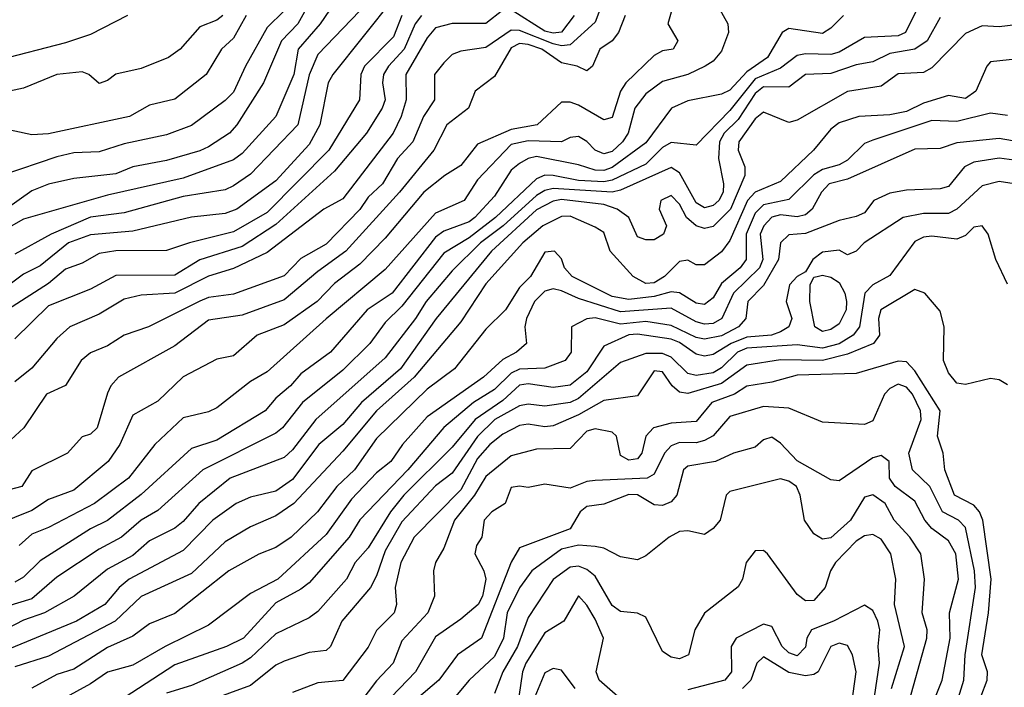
# Model space of a CAD drawing. Header units: metres. Extents: x -51132 to -49532, y -231222 to -229437.
# Tile 652 of 656: x -49647 to -49589, y -229863 to -229824. Entities that reach past the tile are written whole.
import ezdxf

# ---------------------------------------------------------------- set-up
doc = ezdxf.new("R2010")
doc.units = ezdxf.units.M
for name, color, linetype in [('CONTOUR_HALF', 8, 'Continuous'), ('CONTOUR_INDEX', 1, 'Continuous'), ('CONTOUR_INTER', 3, 'Continuous')]:
    doc.layers.add(name, color=color, linetype=linetype)

msp = doc.modelspace()

# ---------------------------------------------------------------- linework, layer by layer
at = {"layer": 'CONTOUR_HALF'}
for points, elevation in [([(-49593.418, -229821.759), (-49594.639, -229824.259), (-49595.08, -229824.474), (-49597.08, -229824.571), (-49598.58, -229825.43), (-49599.08, -229825.573), (-49600.58, -229825.535), (-49601.08, -229825.637), (-49602.08, -229826.389), (-49603.58, -229827.011), (-49605.08, -229828.898), (-49607.08, -229830.955), (-49608.58, -229830.801), (-49609.08, -229831.107), (-49610.08, -229832.096), (-49612.08, -229833.039), (-49612.58, -229833.146), (-49614.08, -229833.068), (-49615.58, -229832.766), (-49616.08, -229832.755), (-49616.58, -229832.962), (-49619.004, -229835.259), (-49620.58, -229836.462), (-49622.08, -229837.389), (-49624.58, -229840.532), (-49625.58, -229841.504), (-49626.482, -229842.759), (-49628.08, -229844.345), (-49630.486, -229846.259), (-49631.682, -229847.759), (-49632.08, -229848.076), (-49636.407, -229850.259), (-49639.08, -229852.671), (-49640.077, -229853.259), (-49641.245, -229854.259), (-49642.58, -229854.977), (-49645.08, -229856.644), (-49646.58, -229857.921), (-49648.08, -229858.372)], 62.5), ([(-49629.947, -229822.259), (-49630.77, -229823.759), (-49631.729, -229824.759), (-49632.796, -229827.259), (-49634.396, -229829.759), (-49634.831, -229830.259), (-49636.08, -229831.053), (-49636.58, -229831.305), (-49638.58, -229831.868), (-49640.58, -229832.247), (-49641.58, -229832.657), (-49644.08, -229832.952), (-49645.58, -229833.28), (-49646.58, -229833.667), (-49648.08, -229834.752)], 68.5), ([(-49626.58, -229822.454), (-49629.58, -229825.564), (-49630.08, -229826.775), (-49630.772, -229829.759), (-49633.58, -229832.687), (-49634.58, -229833.375), (-49635.08, -229833.626), (-49637.58, -229834.015), (-49641.08, -229834.993), (-49643.08, -229835.236), (-49645.433, -229836.259), (-49647.58, -229837.436)], 67.5), ([(-49618.58, -229822.934), (-49619.58, -229823.722), (-49621.58, -229823.733), (-49622.58, -229823.987), (-49623.08, -229824.589), (-49624.347, -229826.759), (-49624.316, -229828.259), (-49624.616, -229829.259), (-49625.09, -229830.259), (-49628.08, -229834.151), (-49629.227, -229834.759), (-49632.58, -229837.34), (-49634.58, -229838.293), (-49636.08, -229838.742), (-49638.08, -229839.754), (-49640.08, -229839.882), (-49641.08, -229840.114), (-49642.58, -229841.016), (-49644.323, -229841.759), (-49645.08, -229842.461), (-49646.58, -229844.211), (-49647.58, -229845.024)], 65.5), ([(-49605.747, -229822.759), (-49605.211, -229823.759), (-49605.155, -229824.259), (-49605.58, -229825.376), (-49606.08, -229825.973), (-49606.548, -229826.259), (-49607.58, -229826.763), (-49609.08, -229827.173), (-49610.08, -229827.918), (-49610.725, -229828.759), (-49611.135, -229830.259), (-49611.457, -229830.759), (-49612.08, -229831.334), (-49612.58, -229831.487), (-49613.08, -229831.267), (-49613.58, -229830.741), (-49614.08, -229830.449), (-49614.58, -229830.507), (-49615.084, -229830.759), (-49617.08, -229830.703), (-49618.08, -229830.919), (-49620.08, -229833.025), (-49620.878, -229834.259), (-49622.58, -229835.005), (-49625.58, -229838.353), (-49629.08, -229841.285), (-49632.58, -229844.443), (-49633.58, -229845.005), (-49635.58, -229846.575), (-49636.08, -229846.817), (-49637.58, -229847.175), (-49639.273, -229848.759), (-49640.822, -229850.759), (-49642.859, -229852.259), (-49645.58, -229853.677), (-49646.58, -229854.075), (-49647.325, -229854.759)], 63.5), ([(-49614.343, -229823.259), (-49615.08, -229824.243), (-49615.58, -229824.307), (-49616.08, -229824.18), (-49618.08, -229822.916)], 65.5), ([(-49611.308, -229823.259), (-49611.698, -229824.259), (-49612.08, -229824.761), (-49612.81, -229825.259), (-49613.25, -229826.259), (-49613.58, -229826.546), (-49614.164, -229826.259), (-49615.08, -229826.061), (-49616.25, -229825.259), (-49617.08, -229824.971), (-49617.58, -229824.928), (-49618.08, -229825.177), (-49619.08, -229826.89), (-49620.215, -229827.759), (-49620.609, -229828.759), (-49621.899, -229829.759), (-49622.688, -229831.259), (-49624.724, -229833.759), (-49627.913, -229837.259), (-49629.58, -229838.462), (-49631.58, -229840.158), (-49634.08, -229841.075), (-49636.08, -229841.371), (-49638.08, -229842.887), (-49641.418, -229844.759), (-49641.871, -229845.259), (-49642.08, -229845.694), (-49642.688, -229847.759), (-49643.08, -229848.131), (-49643.58, -229848.301), (-49644.456, -229849.259), (-49646.58, -229850.309), (-49647.174, -229851.259), (-49649.08, -229851.736)], 64.5), ([(-49633.83, -229823.259), (-49634.58, -229824.594), (-49635.305, -229825.259), (-49636.215, -229826.759), (-49638.08, -229828.237), (-49639.58, -229828.576), (-49640.77, -229829.259), (-49645.58, -229830.288), (-49646.58, -229830.358), (-49649.08, -229829.82)], 69.5), ([(-49640.884, -229823.259), (-49643.08, -229824.394), (-49644.58, -229824.88), (-49648.58, -229825.905)], 70.5), ([(-49624.577, -229823.259), (-49625.08, -229824.52), (-49626.801, -229826.259), (-49627.016, -229826.759), (-49627.093, -229828.259), (-49628.927, -229831.259), (-49632.58, -229834.971), (-49634.58, -229836.119), (-49637.204, -229836.759), (-49638.58, -229837.223), (-49641.58, -229837.236), (-49642.58, -229837.403), (-49643.58, -229837.966), (-49644.58, -229838.323), (-49645.58, -229839.19), (-49648.027, -229840.759)], 66.5), ([(-49587.58, -229823.751), (-49589.08, -229823.921), (-49590.08, -229823.869), (-49591.08, -229824.326), (-49593.08, -229826.371), (-49593.58, -229826.645), (-49595.08, -229826.723), (-49596.08, -229827.459), (-49598.08, -229827.773), (-49601.08, -229829.467), (-49601.58, -229829.623), (-49603.08, -229829.003), (-49603.58, -229829.392), (-49604.541, -229830.759), (-49604.582, -229831.259), (-49604.198, -229832.259), (-49604.184, -229832.759), (-49605.041, -229834.759), (-49606.08, -229835.788), (-49606.58, -229835.906), (-49607.08, -229835.751), (-49607.667, -229835.259), (-49608.08, -229834.478), (-49608.58, -229833.962), (-49609.181, -229834.259), (-49609.283, -229834.759), (-49608.857, -229835.759), (-49609.034, -229836.259), (-49609.58, -229836.581), (-49610.08, -229836.598), (-49610.58, -229836.415), (-49611.094, -229835.259), (-49611.787, -229834.759), (-49612.58, -229834.485), (-49615.08, -229834.187), (-49615.58, -229834.281), (-49616.58, -229834.812), (-49619.256, -229837.259), (-49622.535, -229841.259), (-49624.655, -229844.259), (-49626.972, -229846.259), (-49628.08, -229847.569), (-49629.513, -229848.759), (-49631.08, -229850.825), (-49632.08, -229851.525), (-49633.58, -229851.88), (-49634.428, -229852.259), (-49635.817, -229853.259), (-49637.58, -229855.047), (-49640.786, -229856.759), (-49641.384, -229857.259), (-49642.236, -229858.259), (-49643.912, -229859.259), (-49649.08, -229861.378)], 61.5), ([(-49588.58, -229829.207), (-49589.58, -229829.055), (-49591.58, -229829.547), (-49593.08, -229829.5), (-49596.58, -229830.656), (-49597.08, -229830.869), (-49598.08, -229831.846), (-49598.58, -229832.14), (-49599.58, -229832.411), (-49600.08, -229832.718), (-49601.58, -229834.198), (-49603.08, -229834.515), (-49603.58, -229835.008), (-49604.12, -229836.259), (-49604.112, -229837.759), (-49604.478, -229838.259), (-49605.58, -229839.193), (-49606.08, -229840.04), (-49606.58, -229840.431), (-49607.08, -229840.345), (-49608.08, -229839.732), (-49608.58, -229839.688), (-49609.58, -229839.961), (-49611.08, -229840.138), (-49612.08, -229839.959), (-49614.451, -229838.759), (-49614.904, -229838.259), (-49615.08, -229837.71), (-49615.498, -229837.259), (-49616.08, -229837.316), (-49616.939, -229838.759), (-49617.58, -229839.415), (-49618.417, -229840.759), (-49619.58, -229841.894), (-49621.456, -229844.259), (-49623.08, -229845.457), (-49626.08, -229848.387), (-49627.391, -229850.259), (-49628.451, -229851.259), (-49629.591, -229852.759), (-49631.156, -229854.259), (-49632.08, -229854.872), (-49633.08, -229855.271), (-49634.859, -229856.259), (-49638.08, -229858.792), (-49639.58, -229859.403), (-49640.58, -229860.143), (-49642.08, -229860.811), (-49644.08, -229862.101), (-49645.08, -229862.415), (-49646.58, -229863.24)], 60.5), ([(-49587.58, -229831.928), (-49589.08, -229831.733), (-49590.58, -229831.981), (-49591.138, -229832.259), (-49592.08, -229833.411), (-49592.58, -229833.557), (-49594.58, -229833.633), (-49595.58, -229833.808), (-49596.526, -229834.259), (-49597.08, -229834.994), (-49597.58, -229835.208), (-49598.58, -229835.434), (-49600.58, -229836.219), (-49601.58, -229836.285), (-49602.078, -229836.759), (-49602.185, -229837.759), (-49603.08, -229839.295), (-49604.009, -229840.259), (-49604.124, -229841.259), (-49604.562, -229841.759), (-49605.58, -229842.3), (-49606.58, -229842.489), (-49607.08, -229842.389), (-49608.58, -229841.674), (-49610.08, -229841.447), (-49611.58, -229841.592), (-49613.08, -229841.227), (-49613.58, -229841.287), (-49614.491, -229841.759), (-49614.511, -229843.259), (-49614.868, -229843.759), (-49616.08, -229844.219), (-49617.58, -229844.285), (-49618.08, -229844.521), (-49619.08, -229845.488), (-49620.317, -229846.259), (-49622.08, -229847.736), (-49624.219, -229850.259), (-49627.08, -229853.223), (-49627.707, -229854.259), (-49630.08, -229856.968), (-49630.58, -229857.361), (-49632.08, -229858.163), (-49633.985, -229860.259), (-49635.008, -229860.759), (-49638.08, -229861.849), (-49641.08, -229863.812)], 59.5), ([(-49588.58, -229839.228), (-49589.266, -229837.759), (-49589.725, -229836.259), (-49590.08, -229835.753), (-49590.58, -229835.831), (-49591.08, -229836.329), (-49591.58, -229836.553), (-49593.08, -229836.377), (-49593.58, -229836.426), (-49594.08, -229836.684), (-49595.58, -229838.712), (-49596.58, -229839.272), (-49597.05, -229839.759), (-49597.368, -229841.759), (-49597.758, -229842.259), (-49598.58, -229842.778), (-49599.58, -229843.037), (-49601.08, -229842.836), (-49604.08, -229843.036), (-49604.626, -229843.259), (-49605.58, -229844.203), (-49606.08, -229844.495), (-49607.08, -229844.651), (-49607.58, -229844.532), (-49608.58, -229843.563), (-49609.08, -229843.354), (-49610.08, -229843.34), (-49611.58, -229843.888), (-49614.08, -229846.015), (-49614.58, -229846.259), (-49616.08, -229846.471), (-49617.08, -229846.353), (-49617.58, -229846.452), (-49619.06, -229847.259), (-49620.08, -229848.278), (-49621.58, -229850.449), (-49622.58, -229851.214), (-49624.58, -229853.344), (-49625.58, -229855.068), (-49626.08, -229856.556), (-49626.447, -229857.259), (-49628.147, -229859.259), (-49628.823, -229860.759), (-49629.08, -229860.991), (-49630.08, -229861.125), (-49631.58, -229861.632), (-49632.08, -229861.859), (-49633.58, -229863.086), (-49638.58, -229864.9)], 58.5), ([(-49590.16, -229863.759), (-49589.794, -229862.759), (-49589.759, -229862.259), (-49590.097, -229861.259), (-49589.701, -229858.759), (-49589.54, -229856.759), (-49590.045, -229853.259), (-49590.247, -229852.759), (-49590.58, -229852.359), (-49591.72, -229851.759), (-49592.296, -229850.259), (-49592.397, -229849.259), (-49592.733, -229848.259), (-49592.575, -229846.759), (-49594.08, -229844.375), (-49594.58, -229843.847), (-49595.08, -229843.802), (-49597.58, -229844.527), (-49601.08, -229844.64), (-49602.58, -229845.043), (-49604.08, -229845.281), (-49604.812, -229845.759), (-49606.163, -229846.259), (-49607.08, -229847.395), (-49608.58, -229847.483), (-49609.611, -229847.759), (-49610.067, -229848.259), (-49610.306, -229849.259), (-49610.58, -229849.601), (-49611.08, -229849.678), (-49611.58, -229849.399), (-49611.811, -229848.259), (-49612.08, -229848.015), (-49613.08, -229847.817), (-49613.58, -229847.958), (-49614.58, -229848.996), (-49616.58, -229849.037), (-49618.08, -229849.419), (-49619.58, -229850.664), (-49620.268, -229851.759), (-49621.447, -229853.259), (-49622.08, -229854.909), (-49622.583, -229855.759), (-49622.694, -229856.259), (-49622.64, -229857.759), (-49623.035, -229858.759), (-49624.58, -229860.417), (-49625.091, -229861.759), (-49626.08, -229862.801), (-49627.08, -229864.104)], 57.5), ([(-49592.859, -229863.759), (-49592.465, -229862.759), (-49591.992, -229860.259), (-49592.019, -229858.759), (-49591.481, -229856.759), (-49591.657, -229855.259), (-49592.08, -229854.474), (-49593.08, -229853.753), (-49593.493, -229853.259), (-49594.08, -229852.125), (-49595.248, -229851.259), (-49595.599, -229850.759), (-49595.604, -229849.759), (-49596.08, -229849.401), (-49596.58, -229849.554), (-49598.58, -229850.914), (-49599.08, -229850.847), (-49601.08, -229849.72), (-49602.08, -229848.678), (-49602.58, -229848.322), (-49603.08, -229848.466), (-49603.58, -229848.908), (-49604.865, -229849.259), (-49605.94, -229849.759), (-49607.58, -229850.043), (-49607.838, -229850.259), (-49608.237, -229851.759), (-49608.58, -229852.163), (-49609.08, -229852.386), (-49609.58, -229852.348), (-49610.58, -229851.748), (-49611.08, -229851.718), (-49612.58, -229852.308), (-49613.58, -229852.433), (-49613.982, -229852.759), (-49614.584, -229853.759), (-49617.58, -229854.891), (-49618.08, -229855.75), (-49619.854, -229860.259), (-49621.266, -229861.259), (-49622.379, -229862.759), (-49626.505, -229866.259)], 56.5), ([(-49595.466, -229863.259), (-49594.705, -229860.759), (-49595.302, -229858.259), (-49595.225, -229856.759), (-49595.516, -229855.259), (-49596.08, -229854.378), (-49596.58, -229854.093), (-49597.08, -229854.188), (-49597.58, -229854.498), (-49598.809, -229855.759), (-49599.108, -229856.259), (-49599.422, -229857.259), (-49600.08, -229858.031), (-49600.58, -229858.039), (-49601.08, -229857.665), (-49602.842, -229855.259), (-49603.08, -229855.046), (-49603.58, -229855.076), (-49604.11, -229855.759), (-49604.339, -229856.759), (-49604.58, -229857.206), (-49606.58, -229858.78), (-49607.166, -229859.759), (-49607.543, -229861.259), (-49608.08, -229861.482), (-49608.58, -229861.383), (-49609.08, -229861.047), (-49610.08, -229859.015), (-49610.58, -229858.769), (-49611.58, -229858.673), (-49612.08, -229858.319), (-49613.08, -229856.581), (-49613.58, -229856.184), (-49614.08, -229855.991), (-49614.58, -229856.045), (-49615.58, -229856.777), (-49617.08, -229859.033), (-49617.704, -229860.759), (-49618.584, -229862.259), (-49619.08, -229863.553)], 55.5), ([(-49597.86, -229864.259), (-49597.569, -229862.259), (-49597.798, -229861.259), (-49598.08, -229860.695), (-49598.58, -229860.552), (-49599.08, -229860.759), (-49599.834, -229862.259), (-49600.08, -229862.432), (-49600.58, -229862.51), (-49601.58, -229862.296), (-49603.08, -229861.376), (-49603.477, -229861.759), (-49603.833, -229862.759), (-49604.328, -229863.259)], 54.5), ([(-49614.28, -229863.259), (-49615.08, -229862.171), (-49615.58, -229862.07), (-49616.08, -229862.323), (-49616.677, -229863.759)], 54.5)]:
    msp.add_lwpolyline(points, dxfattribs=dict(at, elevation=elevation))
at = {"layer": 'CONTOUR_INDEX'}
for points, elevation in [([(-49612.58, -229822.259), (-49613.08, -229823.656), (-49614.58, -229825.002), (-49615.08, -229825.053), (-49615.58, -229824.938), (-49617.58, -229824.146), (-49618.08, -229824.13), (-49619.58, -229825.16), (-49621.08, -229825.374), (-49621.58, -229825.583), (-49622.08, -229826.075), (-49622.636, -229826.759), (-49622.64, -229828.259), (-49623.293, -229829.259), (-49623.931, -229830.759), (-49624.836, -229831.759), (-49625.733, -229833.259), (-49626.58, -229834.045), (-49627.08, -229834.787), (-49629.08, -229836.84), (-49630.58, -229837.706), (-49631.58, -229838.731), (-49634.58, -229839.827), (-49636.08, -229840.026), (-49636.58, -229840.225), (-49639.648, -229841.759), (-49641.08, -229842.246), (-49642.08, -229842.883), (-49643.08, -229843.31), (-49643.644, -229843.759), (-49644.58, -229845.249), (-49645.699, -229845.759), (-49647.056, -229847.759), (-49648.08, -229848.705)], 65), ([(-49635.223, -229823.259), (-49635.58, -229823.542), (-49636.58, -229823.933), (-49637.76, -229825.259), (-49638.457, -229825.759), (-49640.08, -229826.404), (-49641.58, -229826.737), (-49642.08, -229827.124), (-49642.58, -229827.301), (-49643.191, -229826.759), (-49643.58, -229826.608), (-49645.08, -229826.755), (-49647.08, -229827.58), (-49649.58, -229828.108)], 70), ([(-49586.58, -229830.996), (-49589.08, -229830.571), (-49591.58, -229830.827), (-49592.58, -229831.154), (-49594.08, -229831.208), (-49598.08, -229832.99), (-49599.177, -229833.259), (-49599.632, -229833.759), (-49600.187, -229834.759), (-49600.58, -229835.102), (-49601.08, -229835.218), (-49602.08, -229835.095), (-49602.58, -229835.238), (-49603.058, -229835.759), (-49603.275, -229836.259), (-49603.119, -229837.759), (-49603.316, -229838.259), (-49604.859, -229839.759), (-49605.564, -229841.259), (-49606.08, -229841.557), (-49606.58, -229841.6), (-49607.08, -229841.459), (-49608.58, -229840.649), (-49611.58, -229840.876), (-49614.08, -229840.074), (-49615.08, -229839.617), (-49615.58, -229839.507), (-49616.08, -229839.639), (-49616.693, -229840.259), (-49617.164, -229841.259), (-49617.271, -229841.759), (-49617.176, -229842.759), (-49617.758, -229843.259), (-49618.58, -229843.697), (-49619.719, -229844.759), (-49623.08, -229847.109), (-49624.549, -229848.759), (-49625.238, -229849.759), (-49626.08, -229850.433), (-49627.58, -229852.012), (-49629.08, -229854.102), (-49631.943, -229856.759), (-49633.58, -229857.611), (-49636.08, -229859.494), (-49638.651, -229860.759), (-49640.58, -229861.868), (-49642.08, -229862.29), (-49643.08, -229862.983), (-49645.58, -229864.34)], 60), ([(-49611.58, -229863.862), (-49612.855, -229862.759), (-49613.038, -229862.259), (-49612.596, -229860.259), (-49613.08, -229859.135), (-49613.58, -229858.299), (-49614.08, -229857.754), (-49614.953, -229859.259), (-49616.08, -229859.951), (-49617.207, -229861.759), (-49617.408, -229862.259), (-49617.618, -229863.759)], 55), ([(-49596.474, -229863.759), (-49596.195, -229861.759), (-49596.262, -229860.759), (-49596.168, -229859.759), (-49596.291, -229859.259), (-49596.58, -229858.61), (-49597.08, -229858.294), (-49598.915, -229859.259), (-49600.224, -229859.759), (-49600.497, -229860.259), (-49600.58, -229860.801), (-49601.08, -229861.315), (-49601.58, -229861.144), (-49601.969, -229860.759), (-49602.58, -229859.567), (-49603.08, -229859.434), (-49604.701, -229860.259), (-49605.008, -229860.759), (-49604.989, -229862.259), (-49605.382, -229862.759), (-49607.58, -229863.327)], 55)]:
    msp.add_lwpolyline(points, dxfattribs=dict(at, elevation=elevation))
at = {"layer": 'CONTOUR_INTER'}
for points, elevation in [([(-49608.352, -229822.259), (-49608.768, -229823.759), (-49608.175, -229824.759), (-49608.459, -229825.259), (-49609.08, -229825.363), (-49609.58, -229825.624), (-49611.257, -229827.259), (-49611.58, -229827.761), (-49612.08, -229829.322), (-49612.58, -229829.456), (-49614.08, -229828.589), (-49614.58, -229828.406), (-49615.08, -229828.415), (-49616.529, -229829.759), (-49618.08, -229830.032), (-49620.08, -229830.909), (-49621.08, -229832.178), (-49622.031, -229832.759), (-49623.269, -229833.759), (-49625.58, -229836.481), (-49627.08, -229838.032), (-49628.58, -229839.193), (-49629.61, -229840.259), (-49631.58, -229841.646), (-49633.189, -229842.259), (-49634.58, -229843.478), (-49635.58, -229843.69), (-49637.58, -229844.737), (-49639.08, -229846.171), (-49640.58, -229847.008), (-49641.348, -229848.759), (-49642.028, -229849.759), (-49644.08, -229851.458), (-49645.58, -229852.02), (-49646.58, -229852.683), (-49649.58, -229853.893)], 64), ([(-49628.58, -229822.495), (-49629.435, -229823.759), (-49630.752, -229825.259), (-49631.003, -229826.759), (-49632.069, -229829.259), (-49634.08, -229831.459), (-49634.58, -229831.827), (-49637.58, -229832.927), (-49642.08, -229833.927), (-49647.08, -229835.356), (-49649.08, -229836.489)], 68), ([(-49625.08, -229822.219), (-49628.682, -229826.759), (-49628.958, -229827.259), (-49629.457, -229829.759), (-49630.08, -229830.913), (-49632.08, -229833.09), (-49634.388, -229834.759), (-49635.08, -229835.017), (-49637.08, -229835.249), (-49640.58, -229836.072), (-49643.08, -229836.292), (-49644.387, -229836.759), (-49646.08, -229838.137), (-49647.08, -229838.632), (-49648.58, -229839.731)], 67), ([(-49631.58, -229822.969), (-49632.58, -229823.971), (-49633.883, -229826.259), (-49634.58, -229827.813), (-49635.08, -229828.316), (-49637.08, -229829.784), (-49638.58, -229830.357), (-49641.08, -229830.89), (-49642.58, -229831.351), (-49644.08, -229831.416), (-49645.08, -229831.665), (-49648.363, -229832.759)], 69), ([(-49592.58, -229823.375), (-49593.354, -229824.759), (-49594.08, -229825.249), (-49595.58, -229825.518), (-49596.58, -229826.003), (-49597.58, -229826.189), (-49599.08, -229826.694), (-49600.58, -229826.759), (-49601.58, -229827.521), (-49603.08, -229827.494), (-49603.58, -229827.888), (-49604.58, -229829.435), (-49605.416, -229830.259), (-49605.688, -229830.759), (-49605.759, -229831.759), (-49605.45, -229833.259), (-49605.475, -229833.759), (-49605.732, -229834.259), (-49606.08, -229834.548), (-49606.58, -229834.696), (-49607.08, -229834.382), (-49608.08, -229832.597), (-49608.58, -229832.287), (-49611.58, -229833.644), (-49612.08, -229833.757), (-49615.58, -229833.531), (-49616.08, -229833.653), (-49616.58, -229833.957), (-49618.559, -229835.759), (-49619.896, -229836.759), (-49621.58, -229838.431), (-49623.127, -229840.259), (-49623.761, -229841.259), (-49625.58, -229843.598), (-49629.693, -229847.259), (-49631.08, -229849.061), (-49631.58, -229849.52), (-49634.783, -229850.759), (-49636.657, -229852.259), (-49637.58, -229853.325), (-49638.08, -229853.717), (-49639.58, -229854.476), (-49640.58, -229855.357), (-49642.08, -229856.166), (-49644.057, -229857.759), (-49645.83, -229858.759), (-49647.08, -229859.202), (-49649.08, -229860.228)], 62), ([(-49598.318, -229823.259), (-49599.08, -229824.015), (-49599.58, -229824.323), (-49601.58, -229824.036), (-49601.965, -229824.259), (-49602.841, -229825.759), (-49604.08, -229826.609), (-49605.08, -229827.694), (-49605.58, -229827.922), (-49607.58, -229828.322), (-49608.558, -229828.759), (-49610.08, -229830.832), (-49612.08, -229832.289), (-49612.58, -229832.462), (-49613.08, -229832.445), (-49614.08, -229832.131), (-49616.58, -229831.644), (-49617.08, -229831.755), (-49617.58, -229832.046), (-49618.08, -229832.453), (-49619.08, -229833.989), (-49620.248, -229835.259), (-49620.58, -229835.519), (-49622.08, -229836.066), (-49622.58, -229836.429), (-49625.163, -229839.759), (-49626.641, -229840.759), (-49628.821, -229843.259), (-49630.58, -229844.561), (-49631.19, -229845.259), (-49632.08, -229845.991), (-49632.712, -229846.759), (-49635.58, -229848.497), (-49637.08, -229848.985), (-49640.08, -229851.729), (-49642.08, -229853.264), (-49643.08, -229853.764), (-49646.08, -229855.662), (-49647.08, -229856.638), (-49647.58, -229856.937)], 63), ([(-49623.411, -229823.259), (-49623.791, -229823.759), (-49624.446, -229825.259), (-49625.376, -229826.259), (-49625.668, -229826.759), (-49625.727, -229827.259), (-49625.58, -229828.262), (-49625.743, -229828.759), (-49626.69, -229830.259), (-49628.58, -229832.509), (-49632.08, -229835.68), (-49634.08, -229836.983), (-49636.58, -229837.774), (-49638.08, -229838.696), (-49641.58, -229838.707), (-49643.08, -229839.517), (-49645.58, -229840.52), (-49647.58, -229842.464)], 66), ([(-49586.08, -229825.628), (-49589.58, -229826.014), (-49589.811, -229826.259), (-49590.453, -229827.759), (-49591.08, -229828.183), (-49592.08, -229828.009), (-49593.58, -229828.471), (-49594.58, -229828.96), (-49595.58, -229829.15), (-49597.422, -229829.259), (-49598.58, -229829.645), (-49599.08, -229830.02), (-49600.109, -229831.259), (-49602.08, -229833.119), (-49603.585, -229833.759), (-49604.039, -229834.259), (-49605.08, -229836.629), (-49605.58, -229837.307), (-49606.58, -229838.074), (-49607.08, -229838.081), (-49607.58, -229837.793), (-49608.08, -229837.881), (-49608.969, -229838.759), (-49609.58, -229839.137), (-49610.08, -229839.176), (-49610.832, -229838.759), (-49612.194, -229837.259), (-49612.58, -229836.149), (-49613.08, -229835.837), (-49614.58, -229835.181), (-49615.08, -229835.21), (-49616.209, -229835.759), (-49617.394, -229836.759), (-49619.58, -229839.198), (-49621.08, -229841.461), (-49623.852, -229844.759), (-49626.095, -229846.759), (-49628.08, -229849.159), (-49631.005, -229852.259), (-49632.08, -229852.991), (-49633.58, -229853.642), (-49635.08, -229854.537), (-49637.08, -229856.414), (-49640.08, -229857.794), (-49641.63, -229859.259), (-49645.58, -229861.327), (-49647.58, -229861.968)], 61), ([(-49588.181, -229833.259), (-49589.08, -229833.114), (-49590.08, -229833.371), (-49591.58, -229834.757), (-49592.08, -229835.019), (-49593.58, -229835.021), (-49594.789, -229835.259), (-49597.091, -229836.759), (-49597.58, -229837.256), (-49598.08, -229837.475), (-49598.58, -229837.21), (-49599.58, -229837.319), (-49600.146, -229837.759), (-49600.58, -229838.494), (-49601.08, -229838.778), (-49601.529, -229839.259), (-49601.729, -229840.259), (-49601.404, -229841.259), (-49601.577, -229841.759), (-49602.08, -229842.059), (-49602.615, -229842.259), (-49604.08, -229842.381), (-49605.005, -229842.759), (-49606.08, -229843.413), (-49606.58, -229843.502), (-49607.08, -229843.381), (-49608.08, -229842.694), (-49608.58, -229842.497), (-49610.58, -229842.2), (-49611.08, -229842.241), (-49612.58, -229842.914), (-49613.58, -229844.434), (-49614.58, -229845.224), (-49615.58, -229845.37), (-49617.08, -229845.143), (-49617.58, -229845.217), (-49618.58, -229846.129), (-49620.229, -229847.259), (-49621.58, -229848.904), (-49624.469, -229851.759), (-49625.264, -229852.759), (-49626.58, -229854.899), (-49627.35, -229855.759), (-49627.871, -229856.759), (-49629.58, -229858.673), (-49630.08, -229859.048), (-49632.08, -229860.012), (-49633.58, -229861.44), (-49634.08, -229861.754), (-49637.08, -229863.078), (-49638.58, -229863.528)], 59), ([(-49599.901, -229838.759), (-49599.58, -229838.684), (-49599.08, -229838.798), (-49598.58, -229839.129), (-49598.238, -229839.759), (-49598.155, -229840.259), (-49598.174, -229840.759), (-49598.58, -229841.572), (-49599.08, -229841.926), (-49599.58, -229842.036), (-49600.023, -229841.759), (-49600.325, -229840.259), (-49600.306, -229839.259), (-49600.08, -229838.817), (-49599.901, -229838.759)], 59), ([(-49588.58, -229845.197), (-49589.08, -229844.907), (-49589.58, -229844.831), (-49591.08, -229845.182), (-49591.58, -229845.101), (-49592.08, -229844.485), (-49592.382, -229843.759), (-49592.347, -229841.759), (-49592.58, -229840.832), (-49593.484, -229839.759), (-49594.08, -229839.545), (-49596.11, -229840.759), (-49596.255, -229841.259), (-49596.177, -229842.259), (-49596.54, -229842.759), (-49598.08, -229843.381), (-49599.58, -229843.751), (-49602.08, -229843.717), (-49604.08, -229844.03), (-49605.58, -229845.134), (-49607.58, -229845.729), (-49608.08, -229845.637), (-49608.512, -229845.259), (-49609.08, -229844.435), (-49609.58, -229844.371), (-49610.58, -229845.852), (-49612.58, -229846.135), (-49614.08, -229846.994), (-49615.58, -229847.646), (-49616.08, -229847.705), (-49617.08, -229847.542), (-49617.58, -229847.632), (-49618.58, -229848.143), (-49619.344, -229848.759), (-49620.08, -229849.583), (-49621.08, -229851.447), (-49623.854, -229854.259), (-49624.631, -229855.759), (-49624.968, -229857.259), (-49624.9, -229858.259), (-49625.031, -229858.759), (-49626.08, -229859.813), (-49626.58, -229860.801), (-49628.08, -229862.787), (-49629.58, -229862.91), (-49631.08, -229863.497)], 58), ([(-49591.779, -229864.759), (-49591.175, -229862.759), (-49591.099, -229861.259), (-49590.472, -229857.259), (-49590.533, -229856.259), (-49591.08, -229853.69), (-49591.494, -229853.259), (-49592.441, -229852.759), (-49593.189, -229851.259), (-49594.229, -229850.259), (-49594.437, -229849.259), (-49593.706, -229847.259), (-49593.753, -229846.759), (-49594.23, -229845.759), (-49594.58, -229845.353), (-49595.08, -229845.162), (-49595.58, -229845.42), (-49595.89, -229845.759), (-49596.58, -229847.347), (-49597.08, -229847.561), (-49599.58, -229847.427), (-49601.58, -229846.593), (-49603.08, -229846.496), (-49605.08, -229847.095), (-49606.08, -229848.243), (-49606.58, -229848.517), (-49607.08, -229848.654), (-49608.08, -229848.632), (-49608.58, -229848.826), (-49608.968, -229849.259), (-49609.58, -229850.518), (-49610, -229850.759), (-49613.08, -229850.883), (-49613.58, -229850.954), (-49614.58, -229851.356), (-49616.08, -229851.119), (-49617.08, -229851.3), (-49617.58, -229851.223), (-49618.08, -229851.312), (-49618.44, -229852.259), (-49619.224, -229852.759), (-49619.685, -229853.259), (-49619.831, -229854.259), (-49620.134, -229854.759), (-49620.246, -229855.259), (-49619.714, -229856.259), (-49619.593, -229856.759), (-49619.792, -229857.759), (-49620.043, -229858.259), (-49621.08, -229859.144), (-49622.58, -229860.175), (-49623.759, -229862.259), (-49625.688, -229864.259)], 57), ([(-49594.58, -229864.578), (-49593.373, -229860.259), (-49593.36, -229859.759), (-49593.644, -229858.759), (-49593.506, -229856.759), (-49593.733, -229855.259), (-49594.391, -229854.259), (-49595.311, -229853.259), (-49595.851, -229852.259), (-49596.58, -229851.743), (-49597.08, -229851.878), (-49597.914, -229853.259), (-49599.08, -229854.295), (-49599.58, -229854.372), (-49600.08, -229854.059), (-49600.635, -229853.259), (-49600.907, -229851.759), (-49601.121, -229851.259), (-49601.58, -229850.929), (-49602.08, -229850.787), (-49605.08, -229851.55), (-49605.308, -229851.759), (-49605.657, -229853.259), (-49606.08, -229853.74), (-49606.58, -229854.106), (-49607.58, -229853.892), (-49608.08, -229853.931), (-49608.699, -229854.259), (-49610.08, -229855.372), (-49610.58, -229855.609), (-49611.58, -229855.437), (-49612.58, -229854.912), (-49613.08, -229854.813), (-49614.08, -229854.742), (-49615.08, -229854.965), (-49616.844, -229856.259), (-49617.58, -229857.264), (-49618.328, -229858.759), (-49618.547, -229860.259), (-49619.08, -229861.361), (-49620.571, -229862.759), (-49621.58, -229863.961)], 56)]:
    msp.add_lwpolyline(points, dxfattribs=dict(at, elevation=elevation))

doc.saveas('drawing.dxf')
